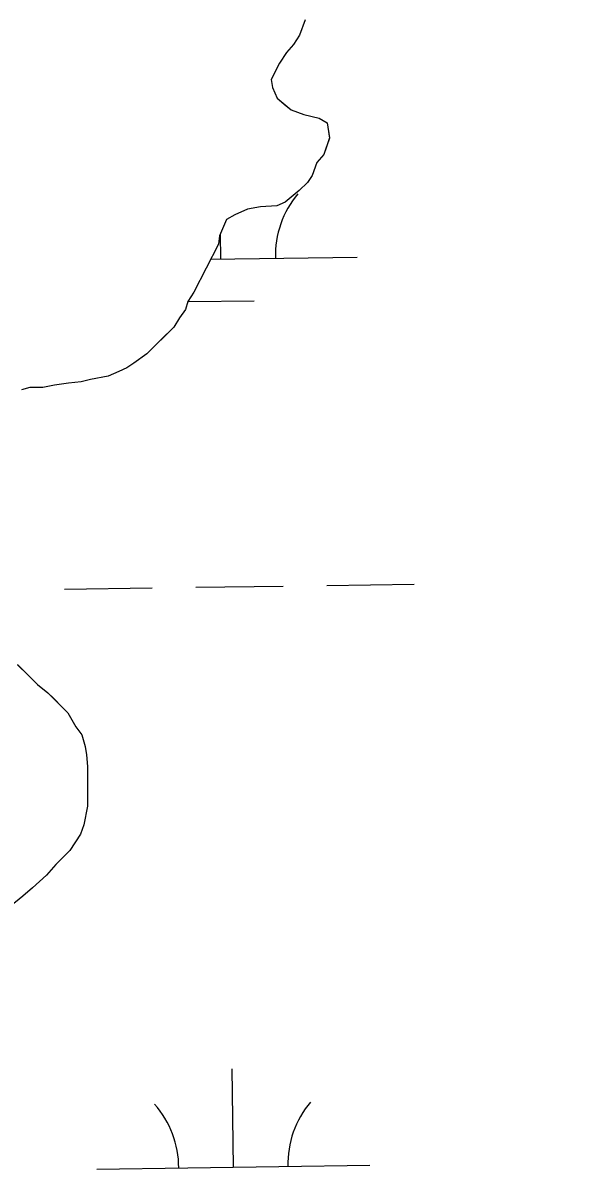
# Model space of a CAD drawing. Extents: x 3767014 to 3805179, y 361544 to 387384.
# Drawn here: x 3792445.8 to 3792649, y 367482.4 to 367903.3 of the extents above; entities that cross this region are included whole.
import ezdxf

# ---------------------------------------------------------------- set-up
doc = ezdxf.new("R2010")
doc.units = 0
for name, color, linetype in [('V-RIVR-EDGE', 7, 'Continuous'), ('V-TOPO-SHOR', 7, 'Continuous'), ('V-WETL-SWMP', 7, 'Continuous')]:
    doc.layers.add(name, color=color, linetype=linetype)

msp = doc.modelspace()

# ---------------------------------------------------------------- linework, layer by layer
at = {"layer": 'V-RIVR-EDGE'}
msp.add_spline([(3785266.865, 377529.211), (3785342.8, 377494.248), (3785391.258, 377467.439), (3785439.72, 377442.249), (3785475.246, 377418.707), (3785525.316, 377389.469), (3785575.383, 377359.422), (3785621.413, 377331.811), (3785722.351, 377269.288), (3785796.661, 377231.094), (3785852.385, 377199.415), (3785928.324, 377166.069), (3785964.678, 377149.804), (3786028.506, 377124.576), (3786060.018, 377113.175), (3786092.316, 377092.068), (3786117.34, 377073.405), (3786135.083, 377053.143), (3786154.458, 377039.347), (3786176.258, 377024.735), (3786206.946, 377006.867), (3786256.211, 376979.248), (3786328.098, 376942.677), (3786374.949, 376919.917), (3786491.265, 376862.208), (3786553.467, 376833.749), (3786619.713, 376805.279), (3786729.589, 376759.718), (3786796.656, 376736.099), (3786845.136, 376718.187), (3786867.767, 376712.469), (3787003.51, 376661.992), (3787089.16, 376631.048), (3787163.496, 376603.367), (3787230.559, 376578.13), (3787257.223, 376568.359), (3787300.044, 376551.27), (3787354.992, 376532.533), (3787409.127, 376512.181), (3787544.074, 376466.558), (3787612.756, 376442.126), (3787657.197, 376425.841), (3787730.724, 376398.162), (3787781.63, 376380.244), (3787834.96, 376361.511), (3787891.524, 376341.961), (3787940, 376322.432), (3787998.976, 376297.215), (3788050.697, 376281.721), (3788117.768, 376259.719), (3788176.757, 376240.164), (3788221.198, 376223.879), (3788259.981, 376209.226), (3788406.252, 376164.383), (3788541.215, 376125.23), (3788606.67, 376104.041), (3788679.39, 376077.173), (3788748.889, 376055.974), (3788871.693, 376005.528), (3788969.454, 375966.467), (3789047.013, 375933.926), (3789119.723, 375903.014), (3789155.253, 375881.09), (3789182.716, 375867.274), (3789214.225, 375854.256), (3789257.04, 375834.74), (3789281.286, 375828.21), (3789303.105, 375821.686), (3789328.955, 375809.491), (3789367.724, 375789.177), (3789414.577, 375767.225), (3789468.708, 375745.255), (3789509.105, 375728.981), (3789555.157, 375710.266), (3789585.849, 375694.015), (3789620.578, 375675.328), (3789681.97, 375646.062), (3789753.859, 375610.3), (3789792.633, 375591.603), (3789842.712, 375566.408), (3789897.64, 375539.584), (3789938.019, 375516.03), (3789968.727, 375506.25), (3790004.289, 375497.265), (3790030.972, 375494.773), (3790047.128, 375487.455), (3790077.007, 375469.589), (3790124.633, 375433.077), (3790192.442, 375382.768), (3790252.165, 375332.478), (3790290.91, 375302.459), (3790337.741, 375271.611), (3790406.357, 375220.491), (3790469.329, 375175.855), (3790570.248, 375106.054), (3790647.751, 375050.868), (3790691.367, 375028.115), (3790744.667, 374997.251), (3790806.838, 374955.852), (3790873.863, 374915.249), (3790932, 374877.903), (3791002.231, 374825.97), (3791052.265, 374782.175), (3791082.927, 374753.793), (3791131.331, 374705.149), (3791170.05, 374664.616), (3791192.631, 374638.681), (3791220.891, 374620.01), (3791288.67, 374557.569), (3791322.577, 374533.223), (3791362.944, 374504.817), (3791396.042, 374480.473), (3791434.785, 374449.645), (3791482.407, 374411.517), (3791534.052, 374365.291), (3791646.192, 374254.216), (3791707.514, 374196.644), (3791738.968, 374161.791), (3791773.65, 374123.694), (3791803.497, 374092.888), (3791829.321, 374070.18), (3791830.912, 374059.662), (3791837.316, 374032.958), (3791849.409, 374017.562), (3791884.123, 373992.405), (3791930.977, 373971.262), (3791954.393, 373955.838), (3791993.134, 373924.202), (3792026.979, 373874.785), (3792047.912, 373836.722), (3792063.186, 373799.482), (3792086.509, 373746.857), (3792112.249, 373690.181), (3792141.261, 373648.864), (3792158.993, 373624.558), (3792177.552, 373607.528), (3792214.702, 373586.409), (3792255.083, 373563.665), (3792301.119, 373538.48), (3792346.34, 373510.871), (3792382.671, 373485.71), (3792422.225, 373455.689), (3792479.537, 373411.875), (3792548.144, 373356.711), (3792619.168, 373298.307), (3792672.431, 373252.077), (3792709.534, 373212.357), (3792750.656, 373162.113), (3792839.385, 373068.08), (3792888.572, 373008.92), (3792945.027, 372945.699), (3792999.062, 372884.91), (3793053.898, 372820.884), (3793149.89, 372720.363), (3793208.761, 372653.092), (3793261.195, 372598.777), (3793315.232, 372538.796), (3793358.792, 372493.399), (3793409.592, 372432.618), (3793462.809, 372367.787), (3793498.283, 372323.219), (3793536.997, 372280.26), (3793578.124, 372232.443), (3793604.724, 372196.792), (3793668.438, 372125.466), (3793703.128, 372090.604), (3793760.41, 372034.66), (3793806.384, 371984.404), (3793839.438, 371942.268), (3793939.427, 371823.136), (3793981.333, 371763.186), (3794029.674, 371688.662), (3794050.609, 371651.408), (3794073.177, 371620.62), (3794178.796, 371488.535), (3794237.625, 371404.28), (3794268.243, 371358.106), (3794301.293, 371314.353), (3794332.724, 371269.794), (3794395.613, 371192), (3794429.476, 371149.862), (3794472.201, 371093.953), (3794523.788, 371024.274), (3794601.175, 370922.181), (3794640.679, 370871.942), (3794687.421, 370805.509), (3794733.389, 370752.828), (3794829.339, 370635.323), (3794895.463, 370557.521), (3794959.948, 370470.826), (3795013.158, 370403.569), (3795070.394, 370329.023), (3795159.854, 370203.448), (3795225.98, 370126.454), (3795296.13, 370041.363), (3795379.18, 369940.065), (3795459.001, 369841.201), (3795508.163, 369772.337), (3795554.103, 369708.333), (3795661.315, 369566.538), (3795715.338, 369500.897), (3795762.105, 369444.169), (3795798.366, 369390.703), (3795915.247, 369234.327), (3795963.601, 369165.465), (3796028.082, 369077.153), (3796043.387, 369052.853), (3796054.672, 369037.459), (3796077.242, 369007.48), (3796148.213, 368927.239), (3796183.677, 368878.627), (3796226.382, 368814.631), (3796275.531, 368740.105), (3796314.222, 368688.25), (3796353.714, 368633.158), (3796401.268, 368567.533), (3796456.873, 368487.33), (3796513.292, 368409.551), (3796545.533, 368365.8), (3796626.113, 368246.716), (3796670.449, 368188.377), (3796704.298, 368140.578), (3796751.041, 368074.145), (3796787.308, 368023.105), (3796838.907, 367958.278), (3796844.528, 367942.09), (3796845.295, 367925.104), (3796846.094, 367921.059), (3796852.559, 367919.425), (3796863.071, 367918.59), (3796875.166, 367904.003), (3796903.398, 367874.01), (3796931.629, 367844.017), (3796952.579, 367812.424), (3796982.392, 367767.87), (3797007.371, 367730.606), (3797037.194, 367690.095), (3797062.185, 367657.684), (3797075.869, 367631.77), (3797095.223, 367609.078), (3797126.665, 367569.372), (3797156.484, 367527.244), (3797212.099, 367451.085), (3797254.808, 367388.706), (3797302.183, 367327.228)], degree=3, dxfattribs=at)
at = {"layer": 'V-TOPO-SHOR'}
for points in [[(3792549.15, 367904.404), (3792546.998, 367898.842), (3792544.851, 367895.42), (3792542.275, 367892.428), (3792539.699, 367888.579), (3792536.69, 367882.589), (3792537.112, 367879.593), (3792538.816, 367875.734), (3792541.382, 367873.588), (3792543.946, 367871.444), (3792548.655, 367869.721), (3792554.219, 367868.425), (3792557.211, 367866.707), (3792558.059, 367861.138), (3792555.905, 367855.148), (3792553.33, 367852.156), (3792551.608, 367847.449), (3792549.89, 367844.883), (3792546.887, 367841.891), (3792541.741, 367837.619), (3792538.74, 367836.341), (3792532.744, 367835.923), (3792528.033, 367835.077), (3792523.319, 367832.945), (3792520.316, 367831.237), (3792517.736, 367825.249), (3792517.302, 367822.253), (3792508.276, 367804.714)], [(3792508.276, 367804.714), (3792506.128, 367801.292), (3792505.266, 367798.297), (3792503.119, 367795.303), (3792500.971, 367791.881), (3792496.252, 367787.181), (3792491.104, 367782.053), (3792486.387, 367778.637), (3792483.815, 367776.929), (3792480.815, 367775.651), (3792476.956, 367773.945), (3792470.532, 367772.673), (3792467.103, 367771.823), (3792462.393, 367771.403), (3792457.252, 367770.557), (3792452.97, 367769.709), (3792448.26, 367769.72), (3792445.259, 367768.868)], [(3792443.779, 367668.243), (3792447.625, 367664.383), (3792451.045, 367660.95), (3792454.891, 367657.946), (3792457.027, 367655.802), (3792460.019, 367652.797), (3792462.157, 367650.653), (3792465.143, 367645.508), (3792467.279, 367642.506), (3792468.555, 367638.222), (3792468.977, 367635.223), (3792469.397, 367630.941), (3792469.389, 367626.231), (3792469.381, 367621.948), (3792469.368, 367616.382), (3792468.072, 367609.533), (3792466.78, 367606.109), (3792462.913, 367600.123), (3792457.766, 367594.995), (3792454.332, 367591.148), (3792449.185, 367586.448), (3792445.753, 367583.456)]]:
    msp.add_lwpolyline(points, dxfattribs=at)
at = {"layer": 'V-WETL-SWMP'}
for p, q in [((3792549.151, 367904.405), (3792546.999, 367898.843)), ((3792546.999, 367898.843), (3792544.852, 367895.421)), ((3792542.276, 367892.429), (3792539.7, 367888.58)), ((3792544.852, 367895.421), (3792542.276, 367892.429)), ((3792539.7, 367888.58), (3792536.691, 367882.591)), ((3792536.691, 367882.591), (3792537.113, 367879.593)), ((3792537.113, 367879.593), (3792538.818, 367875.736)), ((3792538.818, 367875.736), (3792543.948, 367871.444)), ((3792543.948, 367871.444), (3792548.655, 367869.722)), ((3792548.655, 367869.722), (3792554.219, 367868.426)), ((3792554.219, 367868.426), (3792557.213, 367866.708)), ((3792557.213, 367866.708), (3792558.059, 367861.14)), ((3792558.059, 367861.14), (3792555.906, 367855.149)), ((3792555.906, 367855.149), (3792553.331, 367852.157)), ((3792553.331, 367852.157), (3792551.609, 367847.45)), ((3792551.609, 367847.45), (3792549.891, 367844.884)), ((3792546.888, 367841.892), (3792541.741, 367837.62)), ((3792549.891, 367844.884), (3792546.888, 367841.892)), ((3792541.741, 367837.62), (3792538.741, 367836.342)), ((3792528.034, 367835.078), (3792523.319, 367832.946)), ((3792532.745, 367835.925), (3792528.034, 367835.078)), ((3792538.741, 367836.342), (3792532.745, 367835.925)), ((3792520.318, 367831.239), (3792517.737, 367825.25)), ((3792523.319, 367832.946), (3792520.318, 367831.239)), ((3792517.737, 367825.25), (3792517.303, 367822.253)), ((3792518.183, 367816.822), (3792518.055, 367825.988)), ((3792517.303, 367822.253), (3792508.277, 367804.715)), ((3792514.482, 367816.77), (3792568.178, 367817.516)), ((3792508.277, 367804.715), (3792506.129, 367801.293)), ((3792506.129, 367801.293), (3792505.267, 367798.298)), ((3792506.398, 367801.226), (3792530.396, 367801.559)), ((3792503.12, 367795.304), (3792500.972, 367791.883)), ((3792505.267, 367798.298), (3792503.12, 367795.304)), ((3792500.972, 367791.883), (3792491.104, 367782.054)), ((3792486.388, 367778.637), (3792483.815, 367776.93)), ((3792491.104, 367782.054), (3792486.388, 367778.637)), ((3792480.815, 367775.651), (3792476.958, 367773.946)), ((3792483.815, 367776.93), (3792480.815, 367775.651)), ((3792457.255, 367770.559), (3792452.972, 367769.711)), ((3792462.395, 367771.405), (3792457.255, 367770.559)), ((3792467.106, 367771.824), (3792462.395, 367771.405)), ((3792470.534, 367772.674), (3792467.106, 367771.824)), ((3792476.958, 367773.946), (3792470.534, 367772.674)), ((3792448.261, 367769.72), (3792445.262, 367768.869)), ((3792452.972, 367769.711), (3792448.261, 367769.72)), ((3792461.012, 367695.945), (3792493.009, 367696.39)), ((3792509.008, 367696.612), (3792541.005, 367697.056)), ((3792557.003, 367697.279), (3792589, 367697.723)), ((3792443.781, 367668.245), (3792451.046, 367660.952)), ((3792451.046, 367660.952), (3792454.894, 367657.947)), ((3792454.894, 367657.947), (3792462.159, 367650.653)), ((3792462.159, 367650.653), (3792465.146, 367645.509)), ((3792465.146, 367645.509), (3792467.281, 367642.507)), ((3792467.281, 367642.507), (3792468.557, 367638.223)), ((3792468.557, 367638.223), (3792468.98, 367635.225)), ((3792468.98, 367635.225), (3792469.399, 367630.942)), ((3792469.399, 367630.942), (3792469.371, 367616.383)), ((3792469.371, 367616.383), (3792468.073, 367609.534)), ((3792466.782, 367606.111), (3792462.916, 367600.124)), ((3792468.073, 367609.534), (3792466.782, 367606.111)), ((3792462.916, 367600.124), (3792457.768, 367594.996)), ((3792457.768, 367594.996), (3792454.334, 367591.149)), ((3792454.334, 367591.149), (3792449.187, 367586.449)), ((3792449.187, 367586.449), (3792445.755, 367583.458)), ((3792445.755, 367583.458), (3792441.038, 367579.613)), ((3792522.804, 367484.179), (3792522.304, 367520.176)), ((3792472.809, 367483.485), (3792572.799, 367484.874))]:
    msp.add_line(p, q, dxfattribs=at)
for centre, start, end in [((3792573.414, 367818.064), 140.02403, 181.56769), ((3792467.56, 367483.887), 0.02404, 41.5677), ((3792578.035, 367485.421), 140.02403, 181.56769)]:
    msp.add_arc(centre, 35.246, start, end, dxfattribs=at)

doc.saveas('drawing.dxf')
